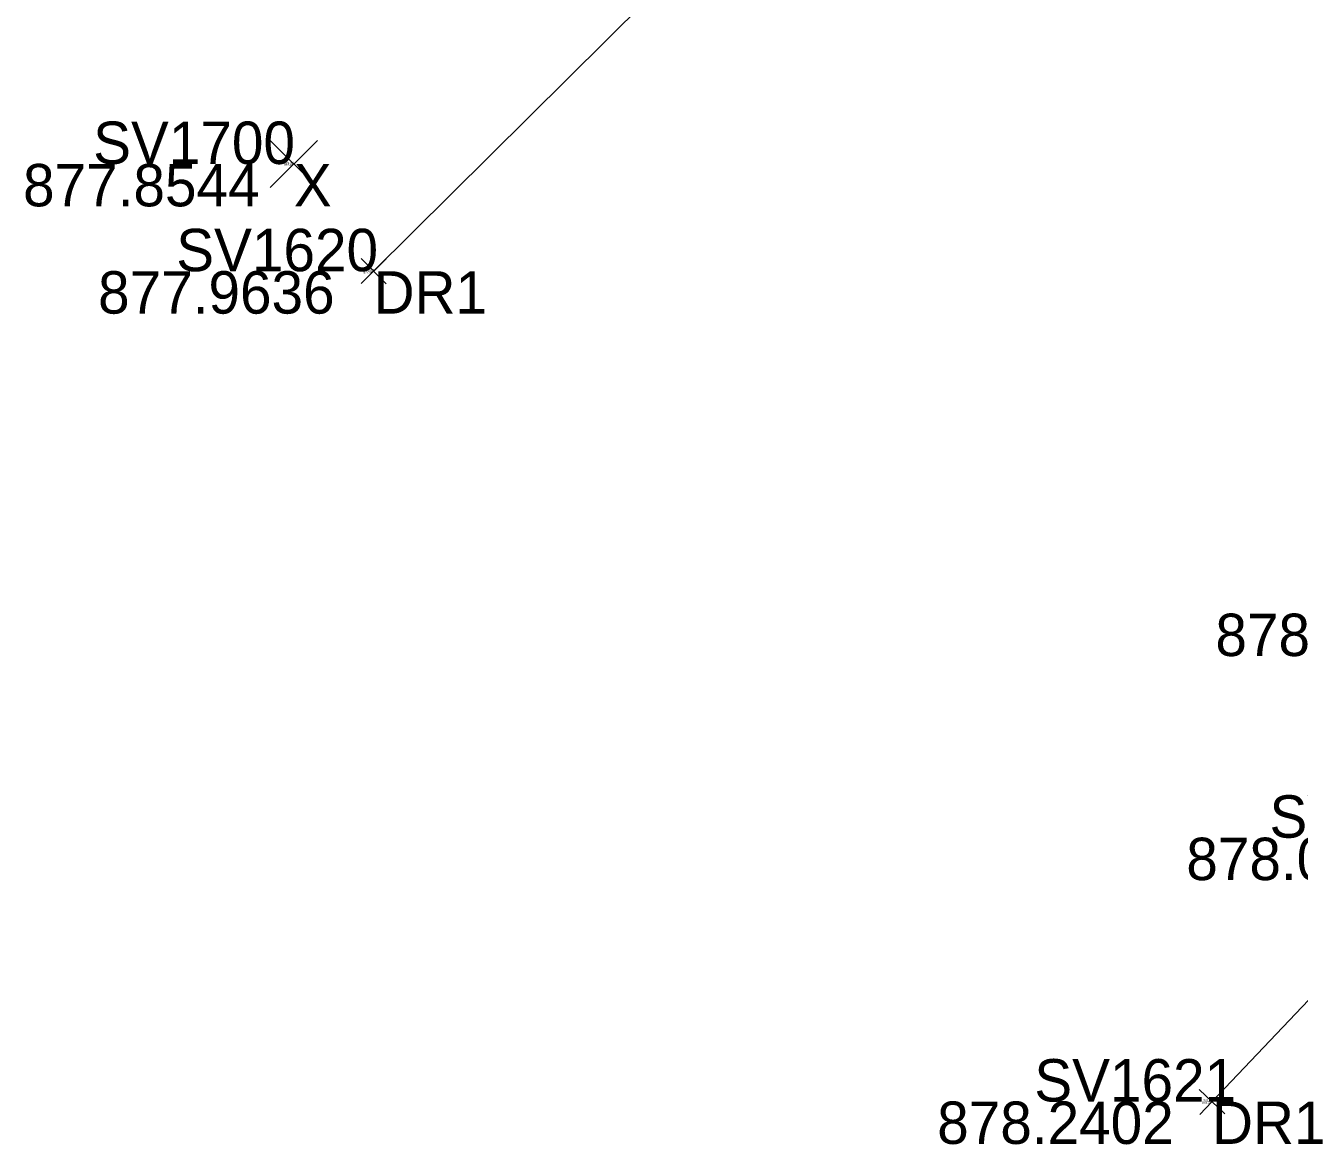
# Model space of a CAD drawing. Extents: x 1469677 to 1493262, y 375219 to 389293.
# Drawn here: x 1480210.56 to 1480246.6, y 379281.86 to 379313.52 of the extents above; entities that cross this region are included whole.
import ezdxf

# ---------------------------------------------------------------- set-up
doc = ezdxf.new("R2010")
doc.units = 0
for name, color, linetype in [('DV_X_Text', 7, 'Continuous'), ('GK_Visualization', 7, 'Continuous'), ('PNTELEV', 7, 'Continuous'), ('RW_P_Esmt_SW', 7, 'Continuous'), ('RW_P_Esmt_U', 7, 'Continuous'), ('Text Border', 7, 'Continuous')]:
    doc.layers.add(name, color=color, linetype=linetype)

msp = doc.modelspace()

# ---------------------------------------------------------------- linework, layer by layer
at = {"layer": 'PNTELEV'}
for p, q in [((1480220.761, 379306.92), (1480220.051, 379306.216)), ((1480220.758, 379306.213), (1480220.054, 379306.923)), ((1480220.406, 379306.568), (1480220.406, 379306.568)), ((1480243.767, 379283.417), (1480244.491, 379282.728)), ((1480243.785, 379282.71), (1480244.473, 379283.435)), ((1480244.129, 379283.073), (1480244.129, 379283.073))]:
    msp.add_line(p, q, dxfattribs=at)
at = {"layer": 'RW_P_Esmt_U'}
for p, q in [((1480217.483, 379308.935), (1480218.817, 379310.27)), ((1480217.483, 379310.27), (1480218.817, 379308.935))]:
    msp.add_line(p, q, dxfattribs=at)
at = {"layer": 'Text Border'}
for points in [[(1480238.736, 379325.837), (1480235.8, 379321.837), (1480220.406, 379306.568)], [(1480244.129, 379283.073), (1480251.224, 379290.538), (1480254.948, 379289.364), (1480256.356, 379292.337), (1480252.019, 379296.878), (1480255.946, 379302.046), (1480261.043, 379305.607)]]:
    msp.add_lwpolyline(points, dxfattribs=at)

# ---------------------------------------------------------------- texts
at = {"layer": 'DV_X_Text'}
for s, height, p in [('877.8544', 1.2, (1480210.488, 379308.403)), ('877.85', 0.06, (1480217.871, 379309.543)), ('877.9636', 1.2, (1480212.611, 379305.368)), ('877.96', 0.06, (1480220.122, 379306.508)), ('878.0377', 1.2, (1480244.224, 379295.678)), ('878.0992', 1.2, (1480243.401, 379289.338)), ('878.2402', 1.2, (1480236.353, 379281.873)), ('878.24', 0.06, (1480243.85, 379283.013))]:
    msp.add_text(s, height=height, dxfattribs=at).set_placement(p)
at = {"layer": 'GK_Visualization'}
for s, p in [('X', (1480218.15, 379308.403)), ('DR1', (1480220.406, 379305.368)), ('DR1', (1480244.129, 379281.873))]:
    msp.add_text(s, height=1.2, dxfattribs=at).set_placement(p)
at = {"layer": 'RW_P_Esmt_SW'}
for s, height, p in [('SV1700', 1.2, (1480212.472, 379309.603)), ('SV1700', 0.06, (1480217.866, 379309.603)), ('SV1620', 1.2, (1480214.823, 379306.568)), ('SV1620', 0.06, (1480220.127, 379306.568)), ('SV1622', 1.2, (1480245.754, 379290.538)), ('SV1621', 1.2, (1480239.101, 379283.073)), ('SV1621', 0.06, (1480243.878, 379283.073))]:
    msp.add_text(s, height=height, dxfattribs=at).set_placement(p)

doc.saveas('drawing.dxf')
